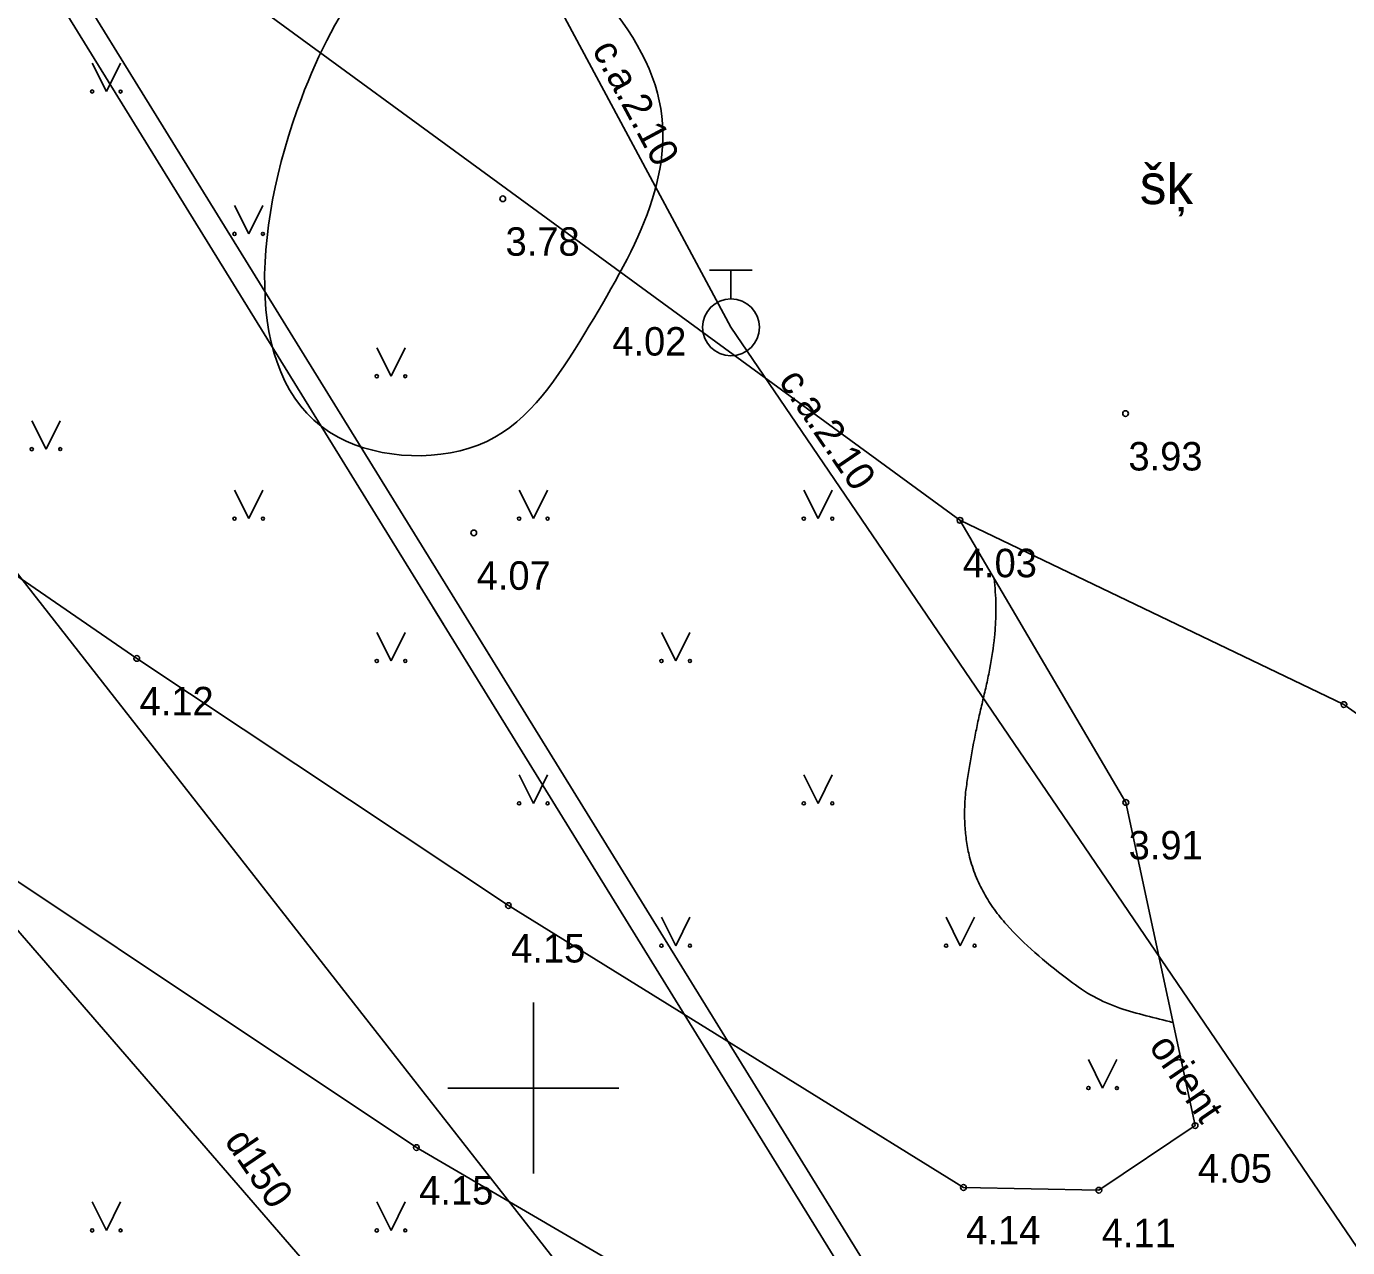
# Model space of a CAD drawing. Extents: x 519536 to 519949, y 326041 to 326519.
# Drawn here: x 519691.1 to 519714.3, y 326247.2 to 326268.64 of the extents above; entities that cross this region are included whole.
import ezdxf

# ---------------------------------------------------------------- set-up
doc = ezdxf.new("R2010")
doc.units = 0
for name, color, linetype in [('APGR_SARK_####_####_#', 7, 'Continuous'), ('CELI_CMAL_####_####_#', 7, 'Continuous'), ('CELI_CSEG_####_TKST_#', 7, 'Continuous'), ('GEOD_ELEM_####_####_#', 7, 'Continuous'), ('RELJ_AATZ_####_TKST_#', 7, 'Continuous'), ('RELJ_ELEM_####_####_#', 7, 'Continuous'), ('RELJ_HORZ_PAMT_####_#', 7, 'Continuous'), ('SKAN_VADP_SPDK_####_#', 7, 'Continuous'), ('TERT_ELEM_####_####_#', 7, 'Continuous'), ('UDTK_ELEM_####_####_#', 7, 'Continuous'), ('UDTK_ELEM_####_TKST_#', 7, 'Continuous'), ('UDTK_VADP_NEDR_####_#', 7, 'Continuous'), ('UDTK_VADP_NEDR_TKST_#', 7, 'Continuous'), ('UDTK_VADP_UDEN_####_#', 7, 'Continuous'), ('UDTK_VADP_UDEN_TKST_#', 7, 'Continuous')]:
    doc.layers.add(name, color=color, linetype=linetype)

msp = doc.modelspace()

# ---------------------------------------------------------------- linework, layer by layer
at = {"layer": 'APGR_SARK_####_####_#'}
msp.add_line((519702.06, 326244.832), (519667.175, 326289.371), dxfattribs=at)
at = {"layer": 'CELI_CMAL_####_####_#'}
for points in [[(519676.302, 326284.117), (519687.055, 326274.908), (519707.494, 326259.97)], [(519717.176, 326246.505), (519717.043, 326249.553), (519718.9, 326253.421), (519714.239, 326256.734), (519707.494, 326259.97), (519710.407, 326255.015), (519711.623, 326249.34), (519709.934, 326248.205), (519707.554, 326248.254), (519699.561, 326253.205), (519693.034, 326257.545), (519684.926, 326263.123)], [(519687.445, 326255.957), (519697.945, 326248.955), (519709.124, 326242.428), (519720.408, 326236.237), (519732.981, 326230.771), (519740.348, 326227.679), (519742.797, 326224.321), (519744.078, 326219.917), (519743.698, 326213.061), (519741.55, 326201.934), (519740.172, 326190.512), (519740.403, 326179.425), (519741.991, 326169.842), (519745.579, 326155.583), (519745.703, 326150.88), (519742.684, 326148.003), (519740.564, 326152.199)]]:
    msp.add_lwpolyline(points, dxfattribs=at)
at = {"layer": 'GEOD_ELEM_####_####_#'}
for p, q in [((519700, 326251.5), (519700, 326250)), ((519698.5, 326250), (519700, 326250)), ((519700, 326250), (519700, 326248.5)), ((519700, 326250), (519701.5, 326250))]:
    msp.add_line(p, q, dxfattribs=at)
at = {"layer": 'RELJ_ELEM_####_####_#'}
for centre in [(519699.462, 326265.616), (519710.403, 326261.845), (519707.494, 326259.97), (519698.954, 326259.75), (519693.034, 326257.545), (519714.239, 326256.734), (519710.407, 326255.015), (519699.561, 326253.205), (519711.623, 326249.34), (519697.945, 326248.955), (519707.554, 326248.254), (519709.934, 326248.205)]:
    msp.add_circle(centre, 0.05, dxfattribs=at)
at = {"layer": 'RELJ_HORZ_PAMT_####_#'}
for points in [[(519700.905, 326263.254), (519702.179, 326267.474), (519698.706, 326270.463), (519695.925, 326267.379), (519696.57, 326261.43), (519699.183, 326261.357), (519700.905, 326263.254)], [(519708.093, 326258.951), (519708.126, 326258.476), (519708.12, 326258.199), (519708.1, 326257.923), (519708.019, 326257.371), (519707.961, 326257.092), (519707.897, 326256.816), (519707.833, 326256.541), (519707.774, 326256.265), (519707.67, 326255.714), (519707.627, 326255.437), (519707.59, 326255.159), (519707.582, 326254.606), (519707.61, 326254.33), (519707.664, 326254.054), (519707.769, 326253.731), (519707.837, 326253.576), (519707.916, 326253.423), (519708.098, 326253.135), (519708.312, 326252.872), (519708.809, 326252.38), (519709.365, 326251.928), (519709.789, 326251.636), (519710.242, 326251.426), (519711.174, 326251.168), (519711.235, 326251.152)]]:
    msp.add_spline(points, degree=3, dxfattribs=at)
at = {"layer": 'SKAN_VADP_SPDK_####_#'}
for points in [[(519661.305, 326318.237), (519698.428, 326258.133)], [(519662.117, 326317.684), (519699.233, 326257.591)], [(519698.234, 326258.447), (519712.868, 326234.754)], [(519699.035, 326257.913), (519713.048, 326235.225)]]:
    msp.add_lwpolyline(points, dxfattribs=at)
at = {"layer": 'TERT_ELEM_####_####_#'}
for p, q in [((519692.25, 326268), (519692.5, 326267.5)), ((519692.5, 326267.5), (519692.75, 326268)), ((519694.75, 326265.5), (519695, 326265)), ((519695, 326265), (519695.25, 326265.5)), ((519697.25, 326263), (519697.5, 326262.5)), ((519697.5, 326262.5), (519697.75, 326263)), ((519691.19, 326261.72), (519691.44, 326261.22)), ((519691.44, 326261.22), (519691.69, 326261.72)), ((519694.75, 326260.5), (519695, 326260)), ((519695, 326260), (519695.25, 326260.5)), ((519699.75, 326260.5), (519700, 326260)), ((519700, 326260), (519700.25, 326260.5)), ((519704.75, 326260.5), (519705, 326260)), ((519705, 326260), (519705.25, 326260.5)), ((519697.25, 326258), (519697.5, 326257.5)), ((519697.5, 326257.5), (519697.75, 326258)), ((519702.25, 326258), (519702.5, 326257.5)), ((519702.5, 326257.5), (519702.75, 326258)), ((519699.75, 326255.5), (519700, 326255)), ((519700, 326255), (519700.25, 326255.5)), ((519704.75, 326255.5), (519705, 326255)), ((519705, 326255), (519705.25, 326255.5)), ((519702.25, 326253), (519702.5, 326252.5)), ((519702.5, 326252.5), (519702.75, 326253)), ((519707.25, 326253), (519707.5, 326252.5)), ((519707.5, 326252.5), (519707.75, 326253)), ((519709.75, 326250.5), (519710, 326250)), ((519710, 326250), (519710.25, 326250.5)), ((519692.25, 326248), (519692.5, 326247.5)), ((519692.5, 326247.5), (519692.75, 326248)), ((519697.25, 326248), (519697.5, 326247.5)), ((519697.5, 326247.5), (519697.75, 326248))]:
    msp.add_line(p, q, dxfattribs=at)
for centre, radius in [((519692.25, 326267.5), 0.028), ((519692.75, 326267.5), 0.0263), ((519694.75, 326265), 0.028), ((519695.25, 326265), 0.0263), ((519697.25, 326262.5), 0.028), ((519697.75, 326262.5), 0.0263), ((519691.19, 326261.22), 0.028), ((519691.69, 326261.22), 0.0263), ((519694.75, 326260), 0.028), ((519695.25, 326260), 0.0263), ((519699.75, 326260), 0.028), ((519700.25, 326260), 0.0263), ((519704.75, 326260), 0.028), ((519705.25, 326260), 0.0263), ((519697.25, 326257.5), 0.028), ((519697.75, 326257.5), 0.0263), ((519702.25, 326257.5), 0.028), ((519702.75, 326257.5), 0.0263), ((519699.75, 326255), 0.028), ((519700.25, 326255), 0.0263), ((519704.75, 326255), 0.028), ((519705.25, 326255), 0.0263), ((519702.25, 326252.5), 0.028), ((519702.75, 326252.5), 0.0263), ((519707.25, 326252.5), 0.028), ((519707.75, 326252.5), 0.0263), ((519709.75, 326250), 0.028), ((519710.25, 326250), 0.0263), ((519692.25, 326247.5), 0.028), ((519692.75, 326247.5), 0.0263), ((519697.25, 326247.5), 0.028), ((519697.75, 326247.5), 0.0263)]:
    msp.add_circle(centre, radius, dxfattribs=at)
at = {"layer": 'UDTK_ELEM_####_####_#'}
for p, q in [((519703.096, 326264.36), (519703.846, 326264.36)), ((519703.471, 326263.86), (519703.471, 326264.36))]:
    msp.add_line(p, q, dxfattribs=at)
msp.add_circle((519703.471, 326263.36), 0.5, dxfattribs=at)
at = {"layer": 'UDTK_VADP_NEDR_####_#'}
msp.add_lwpolyline([(519702.552, 326239.356), (519678.816, 326266.783)], dxfattribs=at)
at = {"layer": 'UDTK_VADP_UDEN_####_#'}
msp.add_lwpolyline([(519688.623, 326291.021), (519703.471, 326263.36), (519718.488, 326241.302)], dxfattribs=at)

# ---------------------------------------------------------------- texts
at = {"layer": 'CELI_CSEG_####_TKST_#'}
msp.add_text('šķ', height=0.7, dxfattribs=at).set_placement((519710.653, 326265.523))
at = {"layer": 'RELJ_AATZ_####_TKST_#'}
for s, p in [('3.78', (519699.512, 326264.616)), ('3.93', (519710.453, 326260.845)), ('4.03', (519707.544, 326258.97)), ('4.07', (519699.004, 326258.75)), ('4.12', (519693.084, 326256.545)), ('3.91', (519710.457, 326254.015)), ('4.15', (519699.611, 326252.205)), ('4.05', (519711.673, 326248.34)), ('4.15', (519697.995, 326247.955)), ('4.14', (519707.604, 326247.254)), ('4.11', (519709.984, 326247.205))]:
    msp.add_text(s, height=0.5, dxfattribs=at).set_placement(p)
at = {"layer": 'UDTK_ELEM_####_TKST_#'}
msp.add_text(' 4.02', height=0.5, dxfattribs=at).set_placement((519701.201, 326262.863))
at = {"layer": 'UDTK_VADP_NEDR_TKST_#'}
msp.add_text('d150', height=0.5, rotation=304.2472, dxfattribs=at).set_placement((519694.562, 326249.071))
at = {"layer": 'UDTK_VADP_UDEN_TKST_#'}
for s, rotation, p in [('c.a.2.10', 298.2262, (519701.022, 326268.239)), ('c.a.2.10', 304.2469, (519704.295, 326262.416)), ('orient', 304.2472, (519710.801, 326250.727))]:
    msp.add_text(s, height=0.5, rotation=rotation, dxfattribs=at).set_placement(p)

doc.saveas('drawing.dxf')
